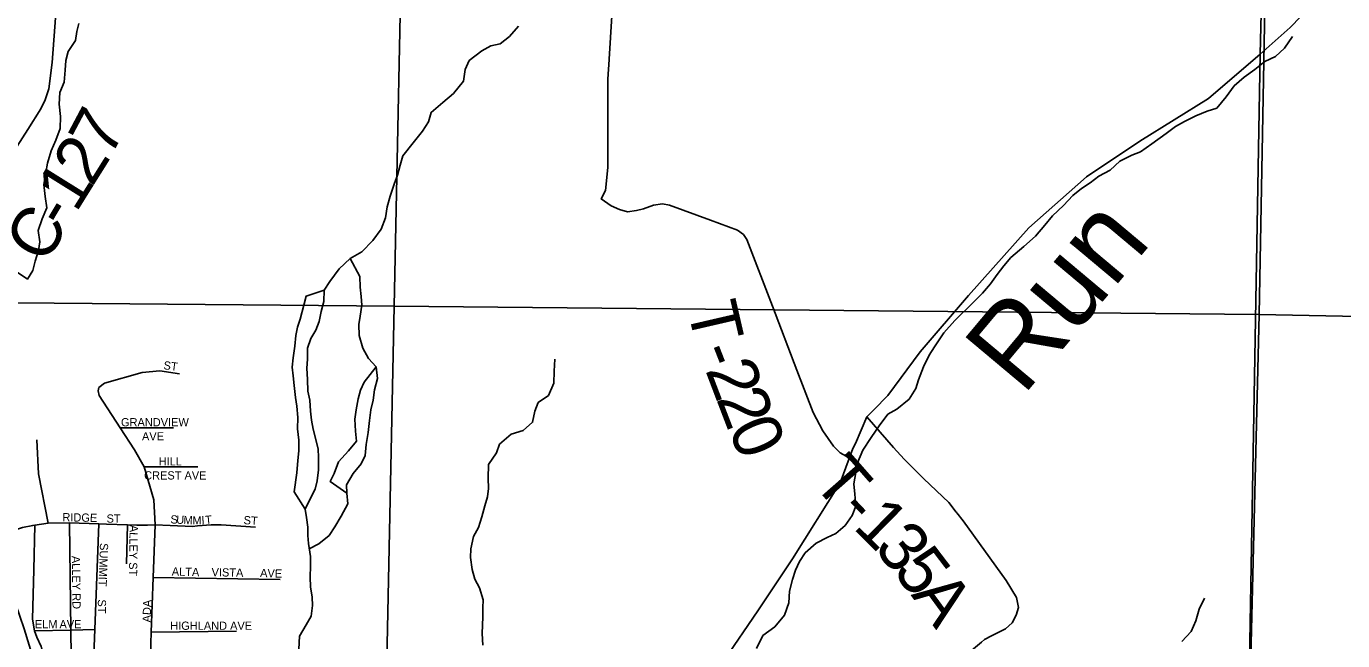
# Model space of a CAD drawing. Extents: x 2043100 to 2470832, y 443715 to 810583.
# Drawn here: x 2240142 to 2248144, y 642142 to 645875 of the extents above; entities that cross this region are included whole.
import ezdxf

# ---------------------------------------------------------------- set-up
doc = ezdxf.new("R2010")
doc.units = 0
for name, color, linetype in [('GM_X_County_Road', 7, 'Continuous'), ('GM_X_County_Road_Text', 7, 'Continuous'), ('GM_X_Minor_Lake', 7, 'Continuous'), ('GM_X_Minor_River', 7, 'Continuous'), ('GM_X_Minor_River_Text', 7, 'Continuous'), ('GM_X_Section', 7, 'Continuous'), ('GM_X_State_Route', 7, 'Continuous'), ('GM_X_Township', 7, 'Continuous'), ('GM_X_Township_Road', 7, 'Continuous'), ('GM_X_Township_Road_Text', 7, 'Continuous'), ('GM_X_Township_ROW', 7, 'Continuous'), ('GM_X_Township_Subdivision', 7, 'Continuous'), ('GM_X_Township_Subdivision_Text', 7, 'Continuous')]:
    doc.layers.add(name, color=color, linetype=linetype)

msp = doc.modelspace()

# ---------------------------------------------------------------- linework, layer by layer
at = {"layer": 'GM_X_County_Road'}
msp.add_lwpolyline([(2239482.6, 644115.4), (2239637.5, 644388.1), (2239972.9, 644973.3), (2240150.6, 645247.8), (2240230.5, 645374.1), (2240256.4, 645428.2), (2240278.3, 645496.3), (2240298.2, 645656.5), (2240331.8, 646091), (2240373.6, 646383.4), (2240425.3, 646751.9), (2240443.2, 646828), (2240489.1, 646984.3), (2240560.8, 647214.6), (2240640.6, 647429), (2240738.4, 647701.5), (2240782.3, 647767.6), (2240840.2, 647833.7), (2240976.1, 647962.1), (2241048, 648060.3), (2241073.9, 648100.4), (2241083.9, 648122.4)], dxfattribs=at)
at = {"layer": 'GM_X_Minor_Lake'}
for points in [[(2241952.2, 644271.4), (2241842.3, 644235), (2241828.5, 644180.9), (2241806.7, 644096.7), (2241790.9, 644046.7), (2241781, 643996.6), (2241775.2, 643932.5), (2241763.5, 643860.4), (2241757.6, 643804.4), (2241763.8, 643752.3), (2241770, 643692.3), (2241778.2, 643620.3), (2241786.3, 643568.3), (2241792.5, 643498.3), (2241790.7, 643430.2), (2241798.9, 643360.2), (2241799.1, 643296.1), (2241793.3, 643238.1), (2241785.5, 643162), (2241769.9, 643045.9), (2241836.2, 642942)], [(2241836.2, 642942), (2241864, 642996.1), (2241897.8, 643062.3), (2241909.6, 643114.4), (2241917.4, 643180.5), (2241917.2, 643256.5), (2241915.1, 643306.5), (2241900.9, 643364.5), (2241884.7, 643428.5), (2241876.5, 643482.5), (2241870.4, 643536.5), (2241866.2, 643604.6), (2241854, 643658.6), (2241851.8, 643728.6), (2241847.6, 643798.7), (2241851.4, 643852.7), (2241851.3, 643920.8), (2241871.1, 643978.9), (2241902.9, 644029), (2241922.7, 644081.1), (2241934.6, 644143.2), (2241950.4, 644203.3), (2241952.2, 644271.4)], [(2242269.4, 643806.1), (2242195.7, 643713.8), (2242173.9, 643663.7), (2242160, 643611.6), (2242146.3, 643545.5), (2242138.4, 643487.4), (2242142.6, 643415.4), (2242148.8, 643355.4), (2242101, 643295.2), (2242039.2, 643228.9), (2242013.5, 643158.8), (2241989.6, 643108.7), (2242089.8, 643038.9)], [(2242089.8, 643038.9), (2242087.6, 643089), (2242129.4, 643157.2), (2242177.2, 643217.4), (2242201.1, 643267.5), (2242208.9, 643333.6), (2242220.6, 643407.7), (2242228.4, 643479.8), (2242236.2, 643545.8), (2242250, 643603.9), (2242257.8, 643666), (2242277.6, 643736.1), (2242269.4, 643806.1)]]:
    msp.add_lwpolyline(points, dxfattribs=at)
at = {"layer": 'GM_X_Minor_River'}
for points in [[(2240080.6, 644385), (2240148.7, 644339.2), (2240180.5, 644391.4), (2240196.3, 644447.5), (2240216.1, 644513.6), (2240224, 644565.6), (2240213.8, 644635.7), (2240237.5, 644705.8), (2240267.3, 644771.9), (2240257.1, 644842), (2240248.9, 644914), (2240260.7, 644988.1), (2240270.5, 645044.2), (2240292.3, 645118.3), (2240322.1, 645184.4), (2240347.9, 645254.6), (2240349.6, 645326.6), (2240341.4, 645402.7), (2240345.2, 645472.7), (2240371, 645536.9), (2240378.8, 645608.9), (2240382.6, 645667), (2240396.4, 645723.1), (2240440.2, 645789.3), (2240448.1, 645843.3), (2240461.9, 645893.4)], [(2241798.7, 642091.3), (2241802.5, 642169.3), (2241842.3, 642239.5), (2241874.1, 642291.7), (2241881.9, 642355.8), (2241879.8, 642405.8), (2241869.6, 642469.8), (2241867.4, 642527.8), (2241869.2, 642597.9), (2241869, 642653.9), (2241856.8, 642731.9), (2241852.7, 642781.9), (2241852.5, 642832), (2241844.3, 642890), (2241836.2, 642942), (2241864, 642996.1), (2241897.8, 643062.3), (2241909.6, 643114.4), (2241917.4, 643180.5), (2241917.2, 643256.5), (2241915.1, 643306.5), (2241900.9, 643364.5), (2241884.7, 643428.5), (2241876.5, 643482.5), (2241870.4, 643536.5), (2241866.2, 643604.6), (2241854, 643658.6), (2241851.8, 643728.6), (2241847.6, 643798.7), (2241851.4, 643852.7), (2241851.3, 643920.8), (2241871.1, 643978.9), (2241902.9, 644029), (2241922.7, 644081.1), (2241934.6, 644143.2), (2241950.4, 644203.3), (2241952.2, 644271.4), (2241986, 644325.5), (2242043.7, 644401.8), (2242111.5, 644464.1), (2242181.4, 644504.3), (2242249.1, 644574.6), (2242298.9, 644642.8), (2242324.7, 644711), (2242336.5, 644779.1), (2242354.3, 644843.2), (2242378.1, 644917.3), (2242397.9, 644971.4), (2242413.7, 645031.5), (2242431.5, 645087.6), (2242493.3, 645167.9), (2242551, 645238.1), (2242586.8, 645294.3), (2242602.7, 645352.4), (2242674.5, 645412.7), (2242738.3, 645466.9), (2242800, 645543.2), (2242809.8, 645613.3), (2242833.6, 645667.4), (2242911.4, 645725.7), (2242965.3, 645757.9), (2243023.2, 645770.1), (2243079.1, 645814.4), (2243134.9, 645876.6)], [(2244581.6, 642094.8), (2244619.4, 642173), (2244693.2, 642227.3), (2244750.9, 642297.6), (2244776.7, 642371.7), (2244782.5, 642443.8), (2244800.3, 642513.9), (2244818.1, 642570), (2244841.9, 642624.1), (2244877.7, 642676.3), (2244943.5, 642734.5), (2245011.4, 642768.8), (2245063.3, 642793), (2245119.2, 642841.2), (2245162.9, 642903.4), (2245184.8, 642959.5), (2245178.6, 643031.6), (2245172.4, 643095.6), (2245184.2, 643163.7), (2245194, 643223.8), (2245227.7, 643299.9), (2245277.5, 643376.2), (2245327.3, 643448.4), (2245379, 643518.6), (2245434.9, 643548.8), (2245508.7, 643609.1), (2245550.5, 643675.3), (2245566.3, 643727.4), (2245596.1, 643805.6), (2245629.9, 643877.7), (2245663.7, 643927.9), (2245719.4, 644012.1), (2245787.2, 644088.4), (2245894.8, 644192.9), (2245954.6, 644253.1), (2246004.4, 644311.3), (2246044.2, 644367.5), (2246084.1, 644419.7), (2246127.9, 644469.9), (2246205.6, 644538.2), (2246277.4, 644600.5), (2246333.2, 644666.7), (2246381, 644724.9), (2246446.8, 644787.2), (2246504.6, 644847.4), (2246556.5, 644889.6), (2246610.3, 644923.8), (2246662.2, 644966), (2246730, 645002.3), (2246789.9, 645056.6), (2246861.7, 645092.8), (2246915.6, 645113), (2246983.5, 645161.3), (2247071.2, 645223.7), (2247129.1, 645265.9), (2247183, 645298.1), (2247250.8, 645332.3), (2247320.7, 645360.6), (2247378.7, 645378.8), (2247436.4, 645447.1), (2247484.2, 645513.3), (2247546, 645567.5), (2247609.9, 645613.8), (2247671.7, 645662), (2247735.6, 645692.3), (2247791.4, 645742.5), (2247839.2, 645814.7)], [(2241861.9, 642699.6), (2241920.8, 642730.2), (2241982.6, 642782.4), (2242018.4, 642834.6), (2242056.2, 642898.7), (2242096, 642972.9), (2242089.8, 643038.9), (2242087.6, 643089), (2242129.4, 643157.2), (2242177.2, 643217.4), (2242201.1, 643267.5), (2242208.9, 643333.6), (2242220.6, 643407.7), (2242228.4, 643479.8), (2242236.2, 643545.8), (2242250, 643603.9), (2242257.8, 643666), (2242277.6, 643736.1), (2242269.4, 643806.1), (2242221.3, 643858), (2242187.1, 643919.9), (2242164.9, 643995.9), (2242162.7, 644063.9), (2242170.5, 644114), (2242182.3, 644182.1), (2242178.2, 644234.1), (2242172, 644290.1), (2242169.8, 644356.2), (2242111.5, 644464.1)], [(2242916.2, 642115.1), (2242914, 642185.2), (2242915.9, 642237.2), (2242917.7, 642287.3), (2242917.5, 642341.3), (2242919.4, 642391.3), (2242897.2, 642463.3), (2242869, 642515.3), (2242852.9, 642575.2), (2242842.7, 642647.3), (2242844.5, 642701.3), (2242860.3, 642775.4), (2242890.1, 642829.5), (2242911.9, 642895.7), (2242929.7, 642961.8), (2242945.5, 643015.9), (2242951.4, 643067.9), (2242949.2, 643130), (2242950.9, 643212), (2243000.7, 643284.3), (2243018.5, 643336.4), (2243090.3, 643396.7), (2243162.2, 643418.9), (2243220, 643469.2), (2243233.8, 643537.2), (2243253.7, 643589.3), (2243315.5, 643631.6), (2243349.3, 643707.8), (2243351.1, 643779.8), (2243354.8, 643853.9)], [(2247166.4, 642137.8), (2247224.2, 642198), (2247252, 642262.1), (2247271.8, 642334.3), (2247303.6, 642400.4)]]:
    msp.add_lwpolyline(points, dxfattribs=at)
at = {"layer": 'GM_X_Section'}
for points in [[(2237212.3, 649559.4), (2242487.2, 649484.1), (2242378.2, 644174.8), (2237095.6, 644222)], [(2242487.2, 649484.1), (2247734.2, 649396.5), (2247636.8, 644123.4), (2242378.2, 644174.8)], [(2247734.2, 649396.5), (2253012, 649319.8), (2252910.3, 644018.4), (2247636.8, 644123.4)], [(2242378.2, 644174.8), (2242269, 638887.7), (2242088.5, 638885.8), (2236986.2, 638960.8), (2237095.6, 644222)], [(2247636.8, 644123.4), (2247507.7, 638791.7), (2242269, 638887.7), (2242378.2, 644174.8)], [(2252910.3, 644018.4), (2252784.6, 638695), (2247507.7, 638791.7), (2247636.8, 644123.4)]]:
    msp.add_lwpolyline(points, close=True, dxfattribs=at)
at = {"layer": 'GM_X_State_Route'}
for points in [[(2240384.2, 641385), (2240367.1, 641432.7), (2240278.9, 641720.1), (2240265.4, 641764.1), (2240255.7, 641796.2), (2240129.1, 642214.4), (2239996.8, 642598.6), (2239934.5, 642755.4), (2239884.6, 642880.8), (2239654.4, 643240.8), (2239542.3, 643362.8), (2239348.2, 643548.7), (2239224.2, 643672.7), (2238711.9, 644192.5), (2238530.6, 644495.1), (2238493.7, 644556.6), (2238411.1, 644745.2), (2238269.4, 645068.8), (2238174.6, 645363.4), (2238086.8, 645787.4), (2237986.4, 646321.9), (2237949.9, 646434.6), (2237924.3, 646608.8)], [(2243897.3, 641485.5), (2243897.6, 641485.9), (2244016.7, 641614.7), (2244220.2, 641824.2), (2244383.8, 642023.4), (2244589, 642323.1), (2244800.1, 642638.9), (2245090.2, 643102.3), (2245144.7, 643249.5), (2245166.7, 643309.1), (2245182.1, 643340.6), (2245250.7, 643502.1), (2245293.3, 643545.1), (2245379.9, 643632.7), (2245576.7, 643897.5), (2245869.9, 644239.7), (2246236.9, 644650.4), (2246586.4, 644960.8), (2246912.1, 645176.8), (2247327.8, 645437.4), (2247643.8, 645707.3), (2247825, 645868.8), (2248022.6, 646072.2)]]:
    msp.add_lwpolyline(points, dxfattribs=at)
at = {"layer": 'GM_X_Township'}
for points in [[(2255374.8, 638639.7), (2252195.8, 638709.3), (2247807.2, 638785), (2247504, 638792.8), (2247545.4, 640176.7), (2247643.8, 645707.3), (2247707.5, 648351.7), (2247823.1, 655129.8), (2247861, 657353.3), (2247894.8, 659332.6), (2247905.3, 659948.7), (2248027.9, 667139.4), (2248085.7, 670382.7), (2248089.5, 670694.5), (2250661.2, 670642.8), (2256458.7, 670526.3)], [(2247707.5, 648351.7), (2247643.8, 645707.3), (2247545.4, 640176.7), (2247504, 638792.8), (2245281.8, 638809), (2244966.2, 638818.3), (2244403.6, 638834.8), (2244077.4, 638844.4), (2243764.8, 638853.6), (2243266.9, 638868.3), (2242283.4, 638880.3), (2242084.2, 638871.4), (2240382.5, 638881.1), (2240076, 638887.1), (2235869.8, 638968.1), (2234430.6, 638986.4), (2234206.5, 638990.6), (2234148.5, 638991.7), (2232922, 639010.4), (2230294.1, 639053.5)]]:
    msp.add_lwpolyline(points, dxfattribs=at)
at = {"layer": 'GM_X_Township_Road'}
for points in [[(2245144.7, 643249.5), (2245125, 643262.7), (2245088.9, 643284.5), (2245048.6, 643324.2), (2244984, 643417.8), (2244925.3, 643529.5), (2244825.5, 643787.1), (2244678.8, 644174.4), (2244522, 644579.7), (2244501.8, 644609.6), (2244465.6, 644637.3), (2244301.3, 644698.1), (2244052.8, 644788.3), (2244008.7, 644795.9), (2243954.8, 644789.5), (2243893, 644767), (2243851.1, 644756.7), (2243797.2, 644748.2), (2243747.1, 644761.9), (2243696.9, 644785.5), (2243636.7, 644827.1), (2243662.3, 644877.3), (2243677.3, 645017.6), (2243677.5, 645554.3), (2243685, 645674.9)], [(2245798.5, 642920.4), (2245795.7, 642924), (2245750.7, 642981.3), (2245597.8, 643126.3), (2245479, 643245.5), (2245414.5, 643317.1), (2245250.7, 643502.1)], [(2245850.9, 642051.9), (2245948.6, 642133.8), (2245966.5, 642149.9), (2246010.3, 642172.3), (2246094, 642215), (2246135.7, 642251.4), (2246159.4, 642297.6), (2246173, 642343.8), (2246160.6, 642403.8), (2246097.9, 642507.4), (2245837.5, 642869.8), (2245799.2, 642919.6), (2245798.5, 642920.4)]]:
    msp.add_lwpolyline(points, dxfattribs=at)
at = {"layer": 'GM_X_Township_ROW'}
msp.add_lwpolyline([(2243685, 645674.9), (2243685.1, 645676.6), (2243770.9, 647058.9)], dxfattribs=at)
at = {"layer": 'GM_X_Township_Subdivision'}
for points in [[(2240881.3, 641662.1), (2240889.9, 641879.4), (2240896.9, 642055.3), (2240901.8, 642193.5), (2240913.6, 642525.3), (2240924.9, 642845.7), (2240916.2, 642998.4), (2240858.2, 643197.8), (2240800, 643302.6), (2240712.6, 643436), (2240583.8, 643632.6), (2240577.7, 643660.7), (2240581.7, 643680.7), (2240617.7, 643706.8), (2240845.6, 643771.2), (2240953.5, 643781.4), (2241073.5, 643763.5)], [(2240712.6, 643436), (2241035.6, 643436)], [(2240274.5, 642857.3), (2240216.3, 643156.7), (2240205.5, 643363.4)], [(2240858.2, 643197.8), (2241183.6, 643197.8)], [(2239934.5, 642755.4), (2240048.6, 642804.9), (2240118.6, 642829.1), (2240180.5, 642843.2), (2240193, 642845.1), (2240274.5, 642857.3), (2240404.5, 642859.4), (2240582.4, 642851.9), (2240628.4, 642849.8), (2240757.2, 642845.9), (2240814.3, 642844.1), (2240879.1, 642845)], [(2240419.4, 641734.3), (2240413.1, 642206.8), (2240404.5, 642859.4)], [(2240582.4, 642851.9), (2240558.4, 642209.4), (2240540.9, 641738.1)], [(2240255.7, 641796.2), (2240283.3, 641826.2), (2240293.3, 641860.2), (2240277.2, 641932.3), (2240231.1, 642106.4), (2240205.1, 642164.4), (2240191, 642202.8), (2240179, 642272.5), (2240186.8, 642572.9), (2240193, 642845.1)], [(2240757.2, 642845.9), (2240750.7, 642609.3)], [(2240879.1, 642845), (2240924.9, 642845.7), (2241016.3, 642842.4), (2241152.2, 642836.6), (2241181.9, 642839.2), (2241182.6, 642839.3)], [(2241182.6, 642839.3), (2241266.2, 642846.8), (2241326.2, 642846.9), (2241536.1, 642831.1)], [(2240913.6, 642525.3), (2241684.3, 642515)], [(2240191, 642202.8), (2240413.1, 642206.8), (2240558.4, 642209.4)], [(2240901.8, 642193.5), (2241420.6, 642200.3)]]:
    msp.add_lwpolyline(points, dxfattribs=at)

# ---------------------------------------------------------------- texts
at = {"layer": 'GM_X_County_Road_Text'}
for s, rotation, p in [('7', 62.02293, (2240651.3, 645071.3)), ('2', 57.88043, (2240541.2, 644894.2)), ('1', 58.08839, (2240443.7, 644737.6)), ('C', 59.92252, (2240258.2, 644420.9)), ('-', 59.11254, (2240381.2, 644633.1))]:
    msp.add_text(s, height=300, rotation=rotation, dxfattribs=at).set_placement(p)
at = {"layer": 'GM_X_Minor_River_Text'}
msp.add_text('Run', height=499.95, rotation=50.03136, dxfattribs=at).set_placement((2246200.1, 643623.3))
at = {"layer": 'GM_X_Township_Road_Text'}
for s, rotation, p in [('T', 282.99783, (2244158.7, 644166.1)), ('-', 291.3141, (2244223.2, 643902.1)), ('2', 290.84474, (2244267.7, 643787.9)), ('2', 291.03015, (2244333.9, 643614.2)), ('0', 293.25529, (2244405, 643429.9)), ('T', 311.28833, (2244912.3, 643103.8)), ('-', 313.50774, (2245068.9, 642925.9)), ('1', 315.49604, (2245161.7, 642828.4)), ('3', 310.23667, (2245288.5, 642704.2)), ('5', 307.31223, (2245405.4, 642566.3)), ('A', 306.18138, (2245516.5, 642420.5))]:
    msp.add_text(s, height=300, rotation=rotation, dxfattribs=at).set_placement(p)
at = {"layer": 'GM_X_Township_Subdivision_Text'}
for s, rotation, p in [('ST', 352.8649, (2240973.7, 643792.2)), ('GRANDVIEW', 0.00001, (2240717.4, 643444.7)), ('AVE', 0.00001, (2240845, 643359.3)), ('HILL', 0.00001, (2240946.2, 643207.1)), ('CREST AVE', 0.00001, (2240858.2, 643121.7)), ('RIDGE', 358.66813, (2240360.7, 642868.3)), ('ST', 0.00001, (2240629.4, 642859.5)), ('S', 357.34906, (2241017.2, 642855.1)), ('U', 357.35823, (2241052.3, 642853.4)), ('M', 357.36254, (2241096.3, 642851.4)), ('M', 359.86808, (2241151.4, 642848.9)), ('I', 4.15995, (2241208.3, 642848.9)), ('T', 5.20728, (2241231.2, 642850.6)), ('ST', 356.42537, (2241461.6, 642850.7)), ('ALLEY ST', 269.11905, (2240770.2, 642846.2)), ('SUMMIT', 267.9557, (2240589.8, 642736)), ('ALLEY RD', 270.84528, (2240418.2, 642657.2)), ('ALTA', 358.44674, (2241025.7, 642538.3)), ('VISTA', 358.87737, (2241267.6, 642533.9)), ('AVE', 357.95571, (2241562.5, 642529.5)), ('ST', 270, (2240576.6, 642393.1)), ('ADA', 88.09181, (2240897.8, 642252.6)), ('ELM', 0.00001, (2240193.8, 642217.1)), ('AVE', 0.00001, (2240343.4, 642217.1)), ('HIGHLAND AVE', 0.00001, (2241016.6, 642208.3))]:
    msp.add_text(s, height=50, rotation=rotation, dxfattribs=at).set_placement(p)

doc.saveas('drawing.dxf')
